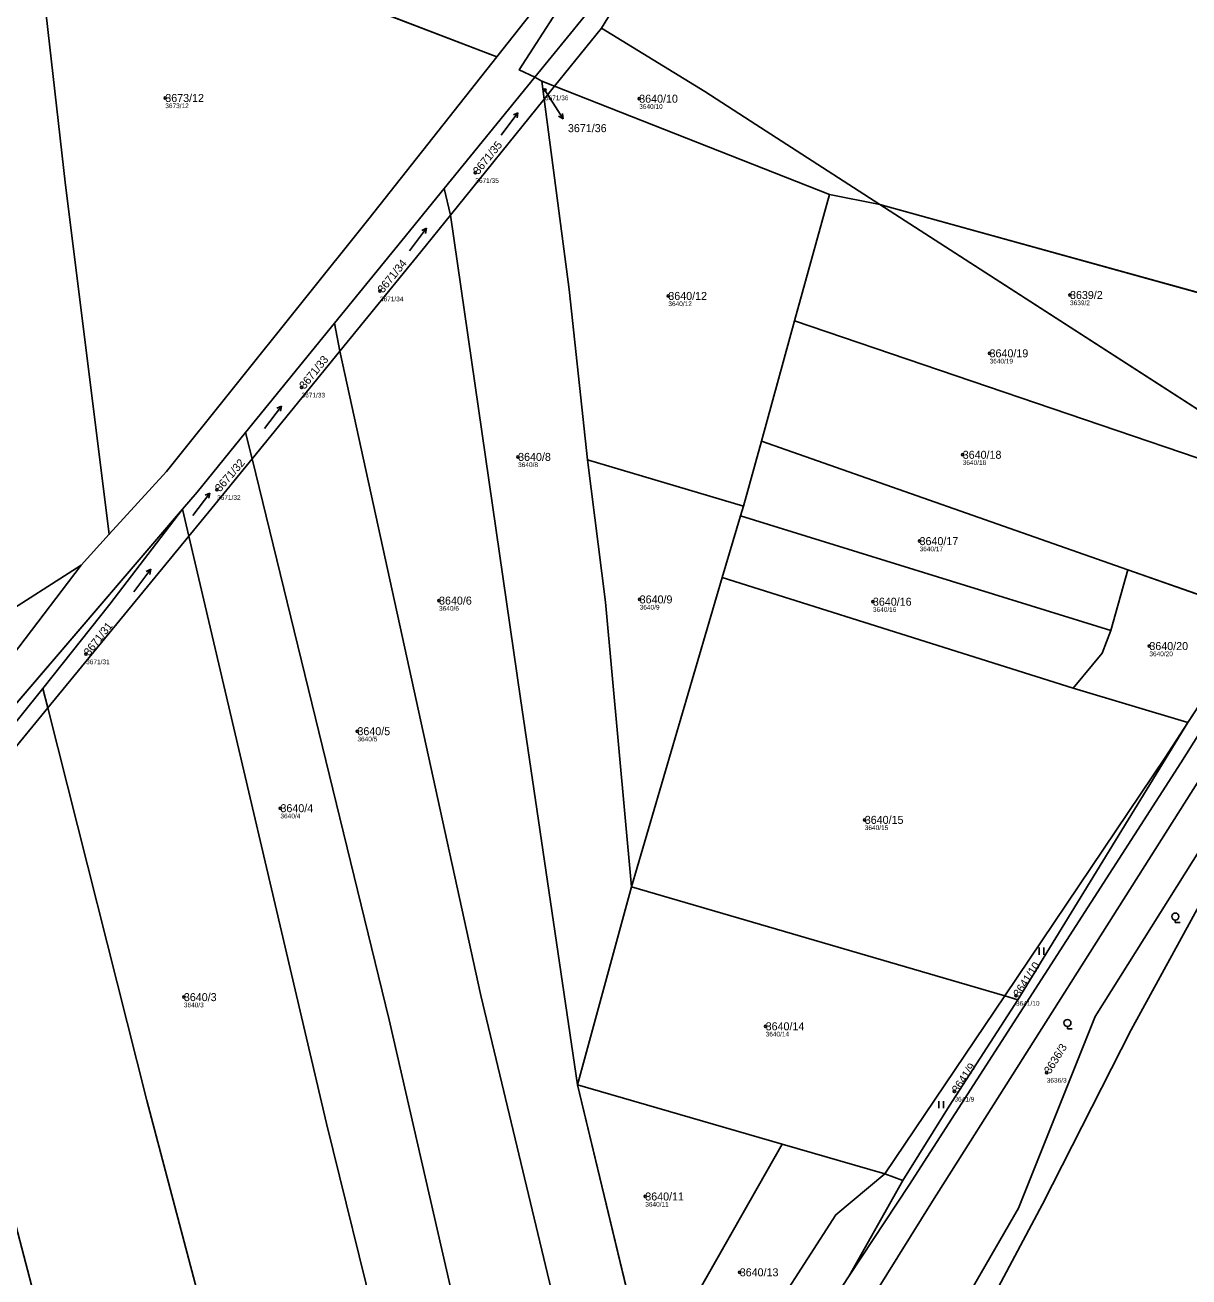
# Model space of a CAD drawing. Extents: x -761174 to -757114, y -1063806 to -1059397.
# Drawn here: x -760149.9 to -759902.6, y -1061923.7 to -1061657.7 of the extents above; entities that cross this region are included whole.
import ezdxf

# ---------------------------------------------------------------- set-up
doc = ezdxf.new("R2010")
doc.units = 0
for name, color, linetype in [('Definiční body', 7, 'Continuous'), ('Hranice parcel', 7, 'Continuous'), ('Parcelní čísla', 7, 'Continuous'), ('Polygon parcely', 7, 'Continuous'), ('Pop  PČ popisy', 7, 'Continuous'), ('Vnitřní kresba', 7, 'Continuous'), ('Značky kultur', 7, 'Continuous')]:
    doc.layers.add(name, color=color, linetype=linetype)

msp = doc.modelspace()

# ---------------------------------------------------------------- linework, layer by layer
at = {"layer": 'Definiční body'}
for centre in [(-760039.44, -1061671.51), (-760120.1, -1061673.2), (-760019.42, -1061673.35), (-760054.23, -1061689.08), (-760074.5, -1061714.24), (-760013.23, -1061715.26), (-759927.9, -1061715.06), (-759944.99, -1061727.45), (-760091.15, -1061734.67), (-759950.69, -1061749.01), (-760045.14, -1061749.46), (-760109.09, -1061756.44), (-759959.86, -1061767.35), (-760061.94, -1061779.99), (-760019.32, -1061779.74), (-759969.77, -1061780.23), (-760136.91, -1061791.35), (-759911.04, -1061789.65), (-760079.28, -1061807.74), (-760095.63, -1061824.1), (-759971.5, -1061826.58), (-760116.15, -1061864.24), (-759939.37, -1061863.91), (-759992.56, -1061870.44), (-759932.84, -1061880.26), (-759952.45, -1061884.27), (-760018.13, -1061906.6), (-759998.06, -1061922.71)]:
    msp.add_circle(centre, 0.25, dxfattribs=at)
at = {"layer": 'Hranice parcel'}
for p, q in [((-760049.68, -1061664.49), (-760115.84, -1061639.03)), ((-760037.42, -1061670.69), (-760027.46, -1061658.33)), ((-760041.57, -1061668.79), (-760060.83, -1061692.41)), ((-760040.12, -1061669.62), (-760041.57, -1061668.79)), ((-760039.62, -1061673.42), (-760040.12, -1061669.62)), ((-760037.42, -1061670.69), (-760040.12, -1061669.62)), ((-760039.62, -1061673.42), (-760037.42, -1061670.69)), ((-760037.42, -1061670.69), (-759979, -1061693.72)), ((-760059.51, -1061698.12), (-760039.62, -1061673.42)), ((-760059.51, -1061698.12), (-760060.83, -1061692.41)), ((-759986.4, -1061720.54), (-759979, -1061693.72)), ((-759979, -1061693.72), (-759968.33, -1061695.8)), ((-759968.33, -1061695.8), (-759896.53, -1061715.71)), ((-759871.72, -1061758.12), (-759968.33, -1061695.8)), ((-760084.17, -1061721.07), (-760103.04, -1061744.28)), ((-760083, -1061727.01), (-760084.17, -1061721.07)), ((-759993.45, -1061746.1), (-759986.4, -1061720.54)), ((-760101.67, -1061749.89), (-760083, -1061727.01)), ((-760101.67, -1061749.89), (-760103.04, -1061744.28)), ((-759997.26, -1061759.93), (-759993.45, -1061746.1)), ((-759915.61, -1061773.45), (-759993.45, -1061746.1)), ((-759997.26, -1061759.93), (-760030.42, -1061750.08)), ((-760116.43, -1061760.54), (-760191.37, -1061848.1)), ((-760115.08, -1061766.3), (-760116.43, -1061760.54)), ((-760001.82, -1061775.06), (-759997.88, -1061762)), ((-759997.88, -1061762), (-759997.26, -1061759.93)), ((-759919.24, -1061786.36), (-759997.88, -1061762)), ((-760145.06, -1061802.78), (-760115.08, -1061766.3)), ((-760021.03, -1061840.8), (-760001.82, -1061775.06)), ((-759927.21, -1061798.61), (-760001.82, -1061775.06)), ((-759919.24, -1061786.36), (-759915.61, -1061773.45)), ((-759915.61, -1061773.45), (-759888.01, -1061783.13)), ((-759888.01, -1061783.13), (-759902.84, -1061805.91)), ((-760145.06, -1061802.78), (-760146.1, -1061798.66)), ((-759902.84, -1061805.91), (-759927.21, -1061798.61)), ((-760172.05, -1061835.63), (-760145.06, -1061802.78)), ((-759938.97, -1061864.79), (-759902.84, -1061805.91)), ((-760032.52, -1061882.87), (-760021.03, -1061840.8)), ((-759941.77, -1061863.97), (-760021.03, -1061840.8)), ((-759941.77, -1061863.97), (-759967.24, -1061901.79)), ((-759938.97, -1061864.79), (-759941.77, -1061863.97)), ((-760017.45, -1061945.46), (-760032.52, -1061882.87)), ((-759989.07, -1061895.46), (-760032.52, -1061882.87)), ((-760017.45, -1061945.46), (-759989.07, -1061895.46)), ((-759967.24, -1061901.79), (-759989.07, -1061895.46)), ((-759974.79, -1061923.48), (-759963.43, -1061903.19)), ((-759963.43, -1061903.19), (-759967.24, -1061901.79))]:
    msp.add_line(p, q, dxfattribs=at)
for points in [[(-759956.65, -1061512.41), (-759996.97, -1061587.45), (-760009.83, -1061606.9), (-760036.25, -1061647.47), (-760049.68, -1061664.49)], [(-760027.46, -1061658.33), (-760003.52, -1061619.18), (-759987.45, -1061592.71), (-759951.15, -1061523.97)], [(-759991.3, -1061586.02), (-760008.19, -1061610.17), (-760044.92, -1061667.23), (-760041.57, -1061668.79)], [(-759991.3, -1061586.02), (-759993.03, -1061589.18), (-760004.93, -1061613.73), (-760031.19, -1061656.06), (-760041.57, -1061668.79)], [(-759962.62, -1061950.31), (-759938.85, -1061909.06), (-759922.58, -1061868.37), (-759887.84, -1061813.14), (-759847.17, -1061740.98), (-759817.46, -1061690.23), (-759772.03, -1061610.54)], [(-759960.68, -1061951.18), (-759948.42, -1061935.77), (-759933.78, -1061908.25), (-759914.89, -1061871.17), (-759857.73, -1061766.74), (-759845.2, -1061741.99), (-759827.79, -1061714.24), (-759787.53, -1061642.28), (-759772.03, -1061610.54)], [(-760131.99, -1061765.9), (-760141.31, -1061691.73), (-760147.33, -1061638.63)], [(-759968.33, -1061695.8), (-759995.82, -1061678.07), (-760005.51, -1061671.84), (-760027.46, -1061658.33)], [(-760049.68, -1061664.49), (-760076.85, -1061698.91), (-760119.81, -1061752.56), (-760131.99, -1061765.9)], [(-760030.42, -1061750.08), (-760034.27, -1061713.91), (-760039.62, -1061673.42)], [(-760060.83, -1061692.41), (-760069.78, -1061703.38), (-760084.17, -1061721.07)], [(-760083, -1061727.01), (-760065.79, -1061705.91), (-760059.51, -1061698.12)], [(-760032.52, -1061882.87), (-760044.63, -1061800.79), (-760059.51, -1061698.12)], [(-759978.84, -1061942.51), (-759957.11, -1061907.61), (-759899.53, -1061816.67), (-759865, -1061762.84), (-759833.31, -1061711.56)], [(-759871.72, -1061758.12), (-759894.02, -1061752.02), (-759986.4, -1061720.54)], [(-760028.08, -1061966.93), (-760030.4, -1061958.55), (-760053.06, -1061863.92), (-760083, -1061727.01)], [(-760103.04, -1061744.28), (-760113.36, -1061756.96), (-760116.43, -1061760.54)], [(-760115.08, -1061766.3), (-760110.82, -1061761.11), (-760101.67, -1061749.89)], [(-760043.28, -1061996.64), (-760072.57, -1061869.08), (-760101.67, -1061749.89)], [(-760021.03, -1061840.8), (-760026.55, -1061780.31), (-760030.42, -1061750.08)], [(-760146.1, -1061798.66), (-760131.88, -1061780.73), (-760116.43, -1061760.54)], [(-759974.79, -1061923.48), (-759962.15, -1061904.3), (-759904.34, -1061814.48), (-759870.03, -1061759.85)], [(-760131.99, -1061765.9), (-760137.96, -1061772.44), (-760164.49, -1061807.33)], [(-760055.15, -1062025.41), (-760074.71, -1061936.12), (-760085.88, -1061891.1), (-760115.08, -1061766.3)], [(-759927.21, -1061798.61), (-759921.05, -1061791.16), (-759919.24, -1061786.36)], [(-760172.94, -1061832.23), (-760159.43, -1061815.18), (-760146.1, -1061798.66)], [(-760075.72, -1062069.05), (-760124.05, -1061886.24), (-760145.06, -1061802.78)], [(-759902.84, -1061805.91), (-759907.66, -1061813.31), (-759941.77, -1061863.97)], [(-760099.42, -1062106.47), (-760114.18, -1062055.58), (-760142.2, -1061949.6), (-760172.05, -1061835.63)], [(-759963.43, -1061903.19), (-759953.55, -1061887.42), (-759938.97, -1061864.79)], [(-759967.24, -1061901.79), (-759977.64, -1061910.49), (-759995.73, -1061938.55), (-760011.47, -1061965.37)], [(-760007.93, -1061977.15), (-760006.79, -1061975.1), (-759987.88, -1061943.33), (-759974.79, -1061923.48)]]:
    msp.add_lwpolyline(points, dxfattribs=at)
at = {"layer": 'Polygon parcely'}
for points in [[(-759978.84, -1061942.51), (-759957.11, -1061907.61), (-759899.53, -1061816.67), (-759865, -1061762.84), (-759833.31, -1061711.56), (-759796.63, -1061637.23), (-759753.21, -1061550.47), (-759746.06, -1061537.36), (-759741.46, -1061530.88), (-759738.16, -1061526.23), (-759725.41, -1061498.08), (-759722.14, -1061491.66), (-759694.19, -1061452.62), (-759652.77, -1061387.09), (-759615.25, -1061306.22), (-759591.61, -1061252.2)], [(-759602.51, -1061257.8), (-759621.56, -1061303.12), (-759640.79, -1061346.41), (-759658.02, -1061385.21), (-759677.6, -1061416.09), (-759682.55, -1061423.89), (-759697.67, -1061447.73), (-759727.61, -1061489.96), (-759751.15, -1061534.45), (-759758.7, -1061547.92), (-759801.11, -1061635.68), (-759837.75, -1061709.29), (-759870.03, -1061759.85), (-759904.34, -1061814.48), (-759962.15, -1061904.3), (-759974.79, -1061923.48), (-759987.88, -1061943.33)], [(-760191.37, -1061848.1), (-760116.43, -1061760.54), (-760113.36, -1061756.96), (-760103.04, -1061744.28), (-760084.17, -1061721.07), (-760069.78, -1061703.38), (-760060.83, -1061692.41), (-760041.57, -1061668.79), (-760044.92, -1061667.23), (-760008.19, -1061610.17), (-759991.3, -1061586.02), (-759956.13, -1061521.85), (-759953.25, -1061516.6), (-759952.53, -1061504.75), (-759956.65, -1061512.41), (-759996.97, -1061587.45), (-760009.83, -1061606.9), (-760036.25, -1061647.47), (-760049.68, -1061664.49), (-760076.85, -1061698.91), (-760119.81, -1061752.56), (-760131.99, -1061765.9), (-760137.96, -1061772.44), (-760164.49, -1061807.33)], [(-759879.88, -1061937.11), (-759821.2, -1061820), (-759791.46, -1061763.7), (-759770.08, -1061733.56), (-759760.99, -1061713.28), (-759747.35, -1061665.43), (-759745.13, -1061647.87), (-759738.75, -1061632.98), (-759746.83, -1061627.14), (-759733.54, -1061592.62), (-759734.4, -1061585.39), (-759744.03, -1061582.24), (-759750.78, -1061581.42), (-759746.57, -1061542.09), (-759746.06, -1061537.36), (-759755.11, -1061575.9), (-759772.03, -1061610.54), (-759787.53, -1061642.28), (-759827.79, -1061714.24), (-759845.2, -1061741.99), (-759857.73, -1061766.74), (-759914.89, -1061871.17), (-759933.78, -1061908.25), (-759948.42, -1061935.77)]]:
    msp.add_lwpolyline(points, dxfattribs=at)
for points in [[(-759955.22, -1061497.89), (-759937.94, -1061477.52), (-759928.39, -1061459.65), (-760055.41, -1061436.42), (-760102.82, -1061429.66), (-760109.21, -1061504.66), (-760115.84, -1061639.03), (-760049.68, -1061664.49), (-760036.25, -1061647.47), (-760009.83, -1061606.9), (-759996.97, -1061587.45), (-759956.65, -1061512.41)], [(-760164.25, -1061591.15), (-760163.07, -1061559.93), (-760165.16, -1061539.86), (-760169.91, -1061450.39), (-760268.78, -1061517.47), (-760264.05, -1061537.55), (-760244.59, -1061628.83), (-760229.36, -1061698.96), (-760225.46, -1061716.91), (-760205.97, -1061795.44), (-760200.98, -1061811.42), (-760173.28, -1061795.1), (-760164.49, -1061807.33), (-760137.96, -1061772.44), (-760131.99, -1061765.9), (-760141.31, -1061691.73), (-760147.33, -1061638.63), (-760143.64, -1061616.36), (-760144.1, -1061607.01), (-760162.94, -1061607.65)], [(-760041.57, -1061668.79), (-760040.12, -1061669.62), (-760037.42, -1061670.69), (-760027.46, -1061658.33), (-760003.52, -1061619.18), (-759987.45, -1061592.71), (-759951.15, -1061523.97), (-759956.13, -1061521.85), (-759991.3, -1061586.02), (-759993.03, -1061589.18), (-760004.93, -1061613.73), (-760031.19, -1061656.06)], [(-759892.88, -1061690.57), (-759885.25, -1061649.13), (-759865.85, -1061560.36), (-759951.15, -1061523.97), (-759987.45, -1061592.71), (-760003.52, -1061619.18), (-760027.46, -1061658.33), (-760005.51, -1061671.84), (-759995.82, -1061678.07), (-759968.33, -1061695.8), (-759896.53, -1061715.71)], [(-759938.85, -1061909.06), (-759922.58, -1061868.37), (-759887.84, -1061813.14), (-759847.17, -1061740.98), (-759817.46, -1061690.23), (-759772.03, -1061610.54), (-759755.11, -1061575.9), (-759746.06, -1061537.36), (-759769.95, -1061591.12), (-759833.31, -1061711.56), (-759865, -1061762.84), (-759899.53, -1061816.67), (-759957.11, -1061907.61), (-759978.84, -1061942.51), (-759975.41, -1061944.18), (-759962.62, -1061950.31)], [(-760008.19, -1061610.17), (-760044.92, -1061667.23), (-760041.57, -1061668.79), (-760031.19, -1061656.06), (-760004.93, -1061613.73), (-759993.03, -1061589.18), (-759991.3, -1061586.02)], [(-759960.68, -1061951.18), (-759948.42, -1061935.77), (-759933.78, -1061908.25), (-759914.89, -1061871.17), (-759857.73, -1061766.74), (-759845.2, -1061741.99), (-759827.79, -1061714.24), (-759787.53, -1061642.28), (-759772.03, -1061610.54), (-759817.46, -1061690.23), (-759847.17, -1061740.98), (-759887.84, -1061813.14), (-759922.58, -1061868.37), (-759938.85, -1061909.06), (-759962.62, -1061950.31)], [(-760049.68, -1061664.49), (-760115.84, -1061639.03), (-760120.38, -1061639.06), (-760147.33, -1061638.63), (-760141.31, -1061691.73), (-760131.99, -1061765.9), (-760119.81, -1061752.56), (-760076.85, -1061698.91)], [(-760027.46, -1061658.33), (-760037.42, -1061670.69), (-759979, -1061693.72), (-759968.33, -1061695.8), (-759995.82, -1061678.07), (-760005.51, -1061671.84)], [(-760039.62, -1061673.42), (-760040.12, -1061669.62), (-760041.57, -1061668.79), (-760060.83, -1061692.41), (-760059.51, -1061698.12)], [(-760037.42, -1061670.69), (-760040.12, -1061669.62), (-760039.62, -1061673.42)], [(-759986.4, -1061720.54), (-759979, -1061693.72), (-760037.42, -1061670.69), (-760039.62, -1061673.42), (-760034.27, -1061713.91), (-760030.42, -1061750.08), (-759997.26, -1061759.93), (-759993.45, -1061746.1)], [(-760026.55, -1061780.31), (-760030.42, -1061750.08), (-760034.27, -1061713.91), (-760039.62, -1061673.42), (-760059.51, -1061698.12), (-760044.63, -1061800.79), (-760032.52, -1061882.87), (-760021.03, -1061840.8)], [(-760059.51, -1061698.12), (-760060.83, -1061692.41), (-760069.78, -1061703.38), (-760084.17, -1061721.07), (-760083, -1061727.01), (-760065.79, -1061705.91)], [(-759968.33, -1061695.8), (-759979, -1061693.72), (-759986.4, -1061720.54), (-759894.02, -1061752.02), (-759871.72, -1061758.12)], [(-759875.82, -1061734.68), (-759896.53, -1061715.71), (-759968.33, -1061695.8), (-759871.72, -1061758.12), (-759853.8, -1061727.78)], [(-760032.52, -1061882.87), (-760044.63, -1061800.79), (-760059.51, -1061698.12), (-760065.79, -1061705.91), (-760083, -1061727.01), (-760053.06, -1061863.92), (-760030.4, -1061958.55), (-760028.08, -1061966.93), (-760023.3, -1061984.12), (-760011.96, -1061966.21), (-760011.47, -1061965.37), (-760017.45, -1061945.46)], [(-760084.17, -1061721.07), (-760103.04, -1061744.28), (-760101.67, -1061749.89), (-760083, -1061727.01)], [(-759888.01, -1061783.13), (-759871.72, -1061758.12), (-759894.02, -1061752.02), (-759986.4, -1061720.54), (-759993.45, -1061746.1), (-759915.61, -1061773.45)], [(-760053.06, -1061863.92), (-760083, -1061727.01), (-760101.67, -1061749.89), (-760072.57, -1061869.08), (-760043.28, -1061996.64), (-760028.08, -1061966.93), (-760030.4, -1061958.55)], [(-760103.04, -1061744.28), (-760113.36, -1061756.96), (-760116.43, -1061760.54), (-760115.08, -1061766.3), (-760110.82, -1061761.11), (-760101.67, -1061749.89)], [(-759915.61, -1061773.45), (-759993.45, -1061746.1), (-759997.26, -1061759.93), (-759997.88, -1061762), (-759919.24, -1061786.36)], [(-760043.28, -1061996.64), (-760072.57, -1061869.08), (-760101.67, -1061749.89), (-760110.82, -1061761.11), (-760115.08, -1061766.3), (-760085.88, -1061891.1), (-760074.71, -1061936.12), (-760055.15, -1062025.41)], [(-759997.88, -1061762), (-759997.26, -1061759.93), (-760030.42, -1061750.08), (-760026.55, -1061780.31), (-760021.03, -1061840.8), (-760001.82, -1061775.06)], [(-759871.72, -1061758.12), (-759888.01, -1061783.13), (-759902.84, -1061805.91), (-759938.97, -1061864.79), (-759953.55, -1061887.42), (-759963.43, -1061903.19), (-759974.79, -1061923.48), (-759962.15, -1061904.3), (-759904.34, -1061814.48), (-759870.03, -1061759.85)], [(-760131.88, -1061780.73), (-760116.43, -1061760.54), (-760191.37, -1061848.1), (-760188.21, -1061849.89), (-760172.94, -1061832.23), (-760159.43, -1061815.18), (-760146.1, -1061798.66)], [(-760115.08, -1061766.3), (-760116.43, -1061760.54), (-760131.88, -1061780.73), (-760146.1, -1061798.66), (-760145.06, -1061802.78)], [(-759997.88, -1061762), (-760001.82, -1061775.06), (-759927.21, -1061798.61), (-759921.05, -1061791.16), (-759919.24, -1061786.36)], [(-760055.15, -1062025.41), (-760074.71, -1061936.12), (-760085.88, -1061891.1), (-760115.08, -1061766.3), (-760145.06, -1061802.78), (-760124.05, -1061886.24), (-760075.72, -1062069.05), (-760063.96, -1062049.34)], [(-759902.84, -1061805.91), (-759927.21, -1061798.61), (-760001.82, -1061775.06), (-760021.03, -1061840.8), (-759941.77, -1061863.97), (-759907.66, -1061813.31)], [(-759902.84, -1061805.91), (-759888.01, -1061783.13), (-759915.61, -1061773.45), (-759919.24, -1061786.36), (-759921.05, -1061791.16), (-759927.21, -1061798.61)], [(-760145.06, -1061802.78), (-760146.1, -1061798.66), (-760159.43, -1061815.18), (-760172.94, -1061832.23), (-760172.05, -1061835.63)], [(-760124.05, -1061886.24), (-760145.06, -1061802.78), (-760172.05, -1061835.63), (-760142.2, -1061949.6), (-760114.18, -1062055.58), (-760099.42, -1062106.47), (-760088.2, -1062089.96), (-760075.72, -1062069.05)], [(-759907.66, -1061813.31), (-759941.77, -1061863.97), (-759938.97, -1061864.79), (-759902.84, -1061805.91)], [(-760114.18, -1062055.58), (-760142.2, -1061949.6), (-760172.05, -1061835.63), (-760182.37, -1061848.19), (-760146.94, -1061983.64), (-760141.46, -1062004.83), (-760135.63, -1062028.4), (-760110.26, -1062122.43), (-760099.42, -1062106.47)], [(-760021.03, -1061840.8), (-760032.52, -1061882.87), (-759989.07, -1061895.46), (-759967.24, -1061901.79), (-759941.77, -1061863.97)], [(-759953.55, -1061887.42), (-759938.97, -1061864.79), (-759941.77, -1061863.97), (-759967.24, -1061901.79), (-759963.43, -1061903.19)], [(-760017.45, -1061945.46), (-759989.07, -1061895.46), (-760032.52, -1061882.87)], [(-759989.07, -1061895.46), (-760017.45, -1061945.46), (-760011.47, -1061965.37), (-759995.73, -1061938.55), (-759977.64, -1061910.49), (-759967.24, -1061901.79)], [(-759974.79, -1061923.48), (-759963.43, -1061903.19), (-759967.24, -1061901.79), (-759977.64, -1061910.49), (-759995.73, -1061938.55), (-760011.47, -1061965.37), (-760007.93, -1061977.15), (-760006.79, -1061975.1), (-759987.88, -1061943.33)]]:
    msp.add_lwpolyline(points, close=True, dxfattribs=at)
at = {"layer": 'Pop  PČ popisy'}
for p, q in [((-760039.44, -1061671.51), (-760037.17, -1061675.1)), ((-760037.17, -1061675.1), (-760035.58, -1061677.65)), ((-760035.58, -1061677.65), (-760036.54, -1061677.06)), ((-760035.58, -1061677.65), (-760035.69, -1061676.53))]:
    msp.add_line(p, q, dxfattribs=at)
at = {"layer": 'Vnitřní kresba'}
msp.add_line((-760173.28, -1061795.1), (-760137.96, -1061772.44), dxfattribs=at)
at = {"layer": 'Značky kultur'}
for p, q in [((-760048.78, -1061681.11), (-760045.17, -1061676.32)), ((-760045.17, -1061676.32), (-760046.16, -1061676.79)), ((-760045.17, -1061676.32), (-760045.35, -1061677.4)), ((-760068.22, -1061705.67), (-760064.61, -1061700.88)), ((-760064.61, -1061700.88), (-760065.6, -1061701.35)), ((-760064.61, -1061700.88), (-760064.8, -1061701.96)), ((-760099.05, -1061743.45), (-760095.44, -1061738.66)), ((-760095.44, -1061738.66), (-760096.43, -1061739.13)), ((-760095.44, -1061738.66), (-760095.62, -1061739.74)), ((-760114.25, -1061761.93), (-760110.64, -1061757.14)), ((-760110.64, -1061757.14), (-760111.63, -1061757.61)), ((-760110.64, -1061757.14), (-760110.83, -1061758.22)), ((-760126.81, -1061778.13), (-760123.2, -1061773.34)), ((-760123.2, -1061773.34), (-760124.19, -1061773.81)), ((-760123.2, -1061773.34), (-760123.39, -1061774.42)), ((-759905.53, -1061847.87), (-759905.53, -1061848.37)), ((-759905.53, -1061848.37), (-759904.53, -1061848.37)), ((-759934.46, -1061855.23), (-759934.46, -1061853.73)), ((-759933.46, -1061855.23), (-759933.46, -1061853.73)), ((-759928.45, -1061870.48), (-759928.45, -1061870.98)), ((-759928.45, -1061870.98), (-759927.45, -1061870.98)), ((-759955.77, -1061887.84), (-759955.77, -1061886.34)), ((-759954.77, -1061887.84), (-759954.77, -1061886.34))]:
    msp.add_line(p, q, dxfattribs=at)
for centre in [(-759905.53, -1061847.12), (-759928.45, -1061869.73)]:
    msp.add_circle(centre, 0.75, dxfattribs=at)

# ---------------------------------------------------------------- texts
at = {"layer": 'Definiční body'}
for s, p in [('3673/12', (-760120.1, -1061675.36)), ('3671/36', (-760039.44, -1061673.67)), ('3640/10', (-760019.42, -1061675.51)), ('3671/35', (-760054.23, -1061691.24)), ('3671/34', (-760074.5, -1061716.4)), ('3640/12', (-760013.23, -1061717.42)), ('3639/2', (-759927.9, -1061717.22)), ('3640/19', (-759944.99, -1061729.61)), ('3671/33', (-760091.15, -1061736.83)), ('3640/8', (-760045.14, -1061751.62)), ('3640/18', (-759950.69, -1061751.17)), ('3671/32', (-760109.09, -1061758.6)), ('3640/17', (-759959.86, -1061769.51)), ('3640/9', (-760019.32, -1061781.9)), ('3640/6', (-760061.94, -1061782.15)), ('3640/16', (-759969.77, -1061782.39)), ('3640/20', (-759911.04, -1061791.81)), ('3671/31', (-760136.91, -1061793.51)), ('3640/5', (-760079.28, -1061809.9)), ('3640/4', (-760095.63, -1061826.26)), ('3640/15', (-759971.5, -1061828.74)), ('3640/3', (-760116.15, -1061866.4)), ('3641/10', (-759939.37, -1061866.07)), ('3640/14', (-759992.56, -1061872.6)), ('3636/3', (-759932.84, -1061882.42)), ('3641/9', (-759952.45, -1061886.43)), ('3640/11', (-760018.13, -1061908.76))]:
    msp.add_text(s, height=1, dxfattribs=at).set_placement(p)
at = {"layer": 'Parcelní čísla'}
for s, p in [('3673/12', (-760120.1, -1061674.05)), ('3640/10', (-760019.42, -1061674.2)), ('3671/36', (-760034.56, -1061680.46)), ('3640/12', (-760013.23, -1061716.11)), ('3639/2', (-759927.9, -1061715.91)), ('3640/19', (-759944.99, -1061728.3)), ('3640/8', (-760045.14, -1061750.31)), ('3640/18', (-759950.69, -1061749.86)), ('3640/17', (-759959.86, -1061768.2)), ('3640/6', (-760061.94, -1061780.84)), ('3640/9', (-760019.32, -1061780.59)), ('3640/16', (-759969.77, -1061781.08)), ('3640/20', (-759911.04, -1061790.5)), ('3640/5', (-760079.28, -1061808.59)), ('3640/4', (-760095.63, -1061824.95)), ('3640/15', (-759971.5, -1061827.43)), ('3640/3', (-760116.15, -1061865.09)), ('3640/14', (-759992.56, -1061871.29)), ('3640/11', (-760018.13, -1061907.45)), ('3640/13', (-759998.06, -1061923.56))]:
    msp.add_text(s, height=1.7, dxfattribs=at).set_placement(p)
for s, rotation, p in [('3671/35', 51, (-760053.57, -1061689.61)), ('3671/34', 51, (-760073.84, -1061714.77)), ('3671/33', 51, (-760090.49, -1061735.2)), ('3671/32', 49, (-760108.45, -1061757)), ('3671/31', 52, (-760136.24, -1061791.87)), ('3641/10', 57, (-759938.66, -1061864.37)), ('3636/3', 58, (-759932.12, -1061880.71)), ('3641/9', 56, (-759951.74, -1061884.75))]:
    msp.add_text(s, height=1.7, rotation=rotation, dxfattribs=at).set_placement(p)

doc.saveas('drawing.dxf')
